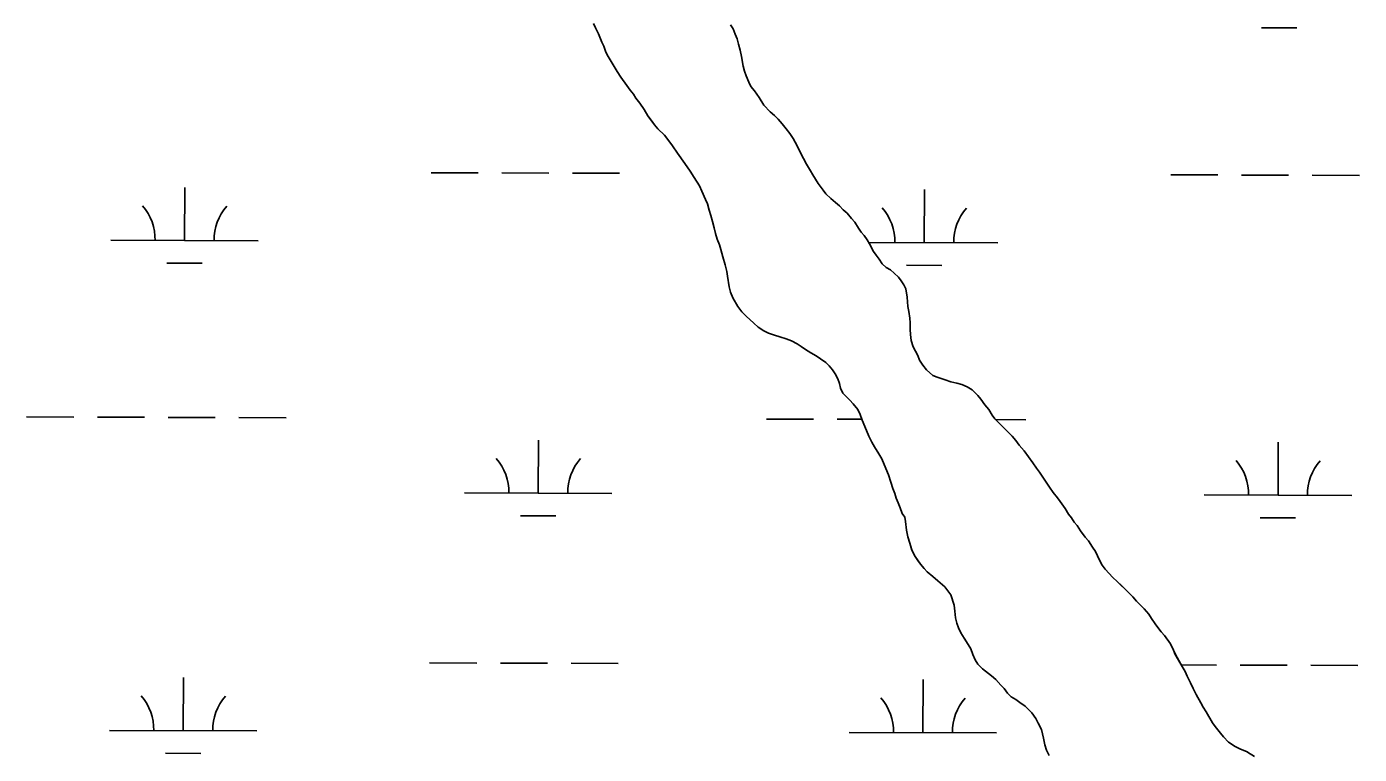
# Model space of a CAD drawing. Extents: x 3161514 to 3199414, y 831166 to 856601.
# Drawn here: x 3194188 to 3195092, y 849904 to 850398 of the extents above; entities that cross this region are included whole.
import ezdxf

# ---------------------------------------------------------------- set-up
doc = ezdxf.new("R2010")
doc.units = 0
for name, color, linetype in [('V-SITE-VEGE', 7, 'Continuous'), ('V-TOPO-SHOR', 7, 'Continuous'), ('V-WETL-SWMP', 7, 'Continuous')]:
    doc.layers.add(name, color=color, linetype=linetype)

msp = doc.modelspace()

# ---------------------------------------------------------------- linework, layer by layer
at = {"layer": 'V-SITE-VEGE'}
for points in [[(3194582.55, 850377.31), (3194581.09, 850380.19), (3194579.63, 850384.2), (3194578.33, 850386.92), (3194576.05, 850392.52), (3194574.1, 850396.68), (3194572.64, 850399.56)], [(3194665.56, 850398.64), (3194667.35, 850395.93), (3194668.81, 850392.4), (3194670.11, 850389.2), (3194671.1, 850385.68), (3194672.08, 850381.51), (3194673.07, 850377.18), (3194674.23, 850370.77), (3194675.05, 850367.24), (3194676.35, 850364.04), (3194678.14, 850359.71), (3194679.44, 850356.99), (3194681.87, 850353.96), (3194685.1, 850349.32), (3194688.34, 850344.21), (3194692.54, 850339.58), (3194695.44, 850337.19), (3194697.86, 850334.79), (3194700.61, 850331.6), (3194703.36, 850328.08), (3194705.94, 850325.04), (3194708.05, 850321.53), (3194710.81, 850316.57)], [(3194818.38, 849996.2), (3194817.87, 850000.69), (3194817.36, 850004.86), (3194815.08, 850011.91), (3194811.03, 850017.18), (3194806.36, 850021.33), (3194802.81, 850024.36), (3194799.1, 850027.39), (3194797, 850029.62), (3194794.42, 850032.66), (3194790.86, 850037.77), (3194788.74, 850042.26), (3194787.27, 850046.9), (3194785.96, 850051.23), (3194785.14, 850055.71), (3194784.46, 850061.49), (3194783.8, 850064.54), (3194782.18, 850067.09), (3194780.72, 850070.78), (3194779.42, 850074.3), (3194778.11, 850077.5), (3194777.13, 850080.54), (3194775.83, 850084.07), (3194774.36, 850088.39), (3194772.73, 850093.36), (3194769.96, 850100.24), (3194768.34, 850104.25), (3194766.23, 850107.45), (3194763.31, 850112.24), (3194761.53, 850115.44), (3194759.58, 850119.61), (3194757.79, 850123.45), (3194755.03, 850130.49), (3194753.56, 850134.34), (3194751.94, 850137.7), (3194748.87, 850141.53), (3194746.6, 850143.93), (3194741.92, 850148.71), (3194740.3, 850152.08), (3194739.48, 850155.28), (3194738.34, 850158.48), (3194736.71, 850161.84), (3194734.93, 850164.56), (3194732.67, 850167.28), (3194730.25, 850169.51), (3194726.71, 850172.06), (3194723.64, 850174.13), (3194720.1, 850176.03), (3194716.4, 850178.26), (3194713.5, 850180.49), (3194710.76, 850182.24), (3194706.9, 850184.14), (3194703.36, 850185.57), (3194699.18, 850186.99), (3194695.48, 850188.09), (3194691.46, 850189.35), (3194688.24, 850191.1), (3194684.38, 850193.48), (3194681.47, 850196.2), (3194676.15, 850200.98), (3194673.41, 850203.85), (3194670.5, 850207.53), (3194667.1, 850213.45), (3194665.63, 850217.29), (3194664.8, 850220.82), (3194663.48, 850228.2), (3194663.14, 850231.24), (3194661.99, 850235.89), (3194660.52, 850241.18), (3194659.04, 850246.3), (3194658.06, 850249.35), (3194656.6, 850253.19), (3194655.45, 850257.04), (3194654.47, 850260.88), (3194653.48, 850265.21), (3194652.17, 850269.38), (3194651.19, 850272.9), (3194650.04, 850277.23), (3194648.58, 850280.27), (3194646.14, 850285.87), (3194644.52, 850289.39), (3194640.95, 850295.15), (3194638.2, 850299.47), (3194634.64, 850304.58), (3194629.63, 850311.62), (3194626.23, 850316.57), (3194622.99, 850320.89), (3194620.73, 850323.92), (3194616.21, 850328.23), (3194614.11, 850330.95), (3194609.58, 850337.02), (3194606.99, 850341.34), (3194604.08, 850345.5), (3194601.33, 850349.01), (3194599.71, 850351.57), (3194597.61, 850354.45), (3194595.34, 850357.48), (3194591.3, 850363.24), (3194588.71, 850367.08), (3194586.76, 850370.43), (3194582.55, 850377.31)], [(3194710.81, 850316.57), (3194712.92, 850312.41), (3194715.19, 850308.09), (3194717.13, 850304.25), (3194719.89, 850299.61), (3194721.51, 850296.89), (3194725.07, 850290.97), (3194728.47, 850286.49), (3194730.41, 850284.1), (3194733.64, 850280.75), (3194736.86, 850278.04), (3194739.6, 850275.97), (3194742.02, 850273.25), (3194744.77, 850270.86), (3194747.67, 850267.35), (3194749.94, 850264.79), (3194752.52, 850260.8), (3194754.31, 850258.08), (3194756.4, 850255.68), (3194758.35, 850252.8), (3194759.97, 850250.08), (3194762.72, 850244.96), (3194764.34, 850242.4), (3194766.45, 850239.69), (3194768.55, 850236.49), (3194771.13, 850234.1), (3194774.19, 850232.35), (3194776.77, 850230.12), (3194779.52, 850227.4), (3194781.45, 850225.01), (3194783.23, 850222.29), (3194784.53, 850219.57), (3194785.53, 850213.8), (3194785.71, 850210.75), (3194786.05, 850207.54), (3194786.71, 850204.17), (3194787.37, 850199.53), (3194787.55, 850196.47), (3194787.58, 850191.82), (3194787.76, 850188.45), (3194788.26, 850184.44), (3194789.57, 850180.12), (3194791.19, 850177.24), (3194792.81, 850174.2), (3194793.95, 850171.16), (3194796.22, 850167.64), (3194798.65, 850164.6), (3194803, 850160.77), (3194805.9, 850159.51), (3194811.2, 850157.77), (3194815.22, 850156.51), (3194819.08, 850155.41), (3194822.62, 850154.63), (3194826.16, 850153.04), (3194829.54, 850150.97), (3194833.41, 850147.15), (3194835.51, 850144.59), (3194838.1, 850140.75), (3194840.85, 850137.56), (3194843.11, 850133.88), (3194844.89, 850131.32), (3194856.84, 850119.51), (3194859.26, 850116.64), (3194861.53, 850113.44), (3194864.76, 850109.6), (3194867.83, 850105.45), (3194870.74, 850101.45), (3194873.17, 850097.78), (3194875.27, 850095.06), (3194877.54, 850091.7), (3194880.29, 850087.55), (3194882.07, 850084.83), (3194884.66, 850081.31), (3194887.56, 850077.64), (3194889.34, 850075.08), (3194892.58, 850070.44), (3194895.01, 850066.6), (3194896.95, 850064.05), (3194898.89, 850061.17), (3194900.83, 850058.78), (3194903.1, 850055.26), (3194906.33, 850050.94), (3194908.43, 850048.39), (3194911.35, 850044.23), (3194913.29, 850041.19), (3194914.59, 850038.31), (3194916.05, 850035.27), (3194917.83, 850032.07), (3194919.94, 850029.19), (3194922.52, 850026.32), (3194924.78, 850023.76), (3194928.17, 850020.73), (3194935.59, 850013.39), (3194938.5, 850010.36), (3194941.08, 850007.49), (3194946.25, 850002.22), (3194949.48, 849998.71), (3194951.26, 849995.83), (3194953.85, 849992.15), (3194955.63, 849989.59), (3194957.89, 849986.72)], [(3194881.81, 849902.83), (3194880.03, 849906.35), (3194878.88, 849910.04), (3194877.89, 849914.53), (3194876.58, 849920.46), (3194874.47, 849924.78), (3194872.68, 849927.98), (3194870.1, 849931.66), (3194865.58, 849936.29), (3194861.87, 849938.83), (3194859.13, 849940.74), (3194856.07, 849942.65), (3194853.65, 849945.04), (3194851.22, 849948.24), (3194849.12, 849950.48), (3194845.57, 849954.31), (3194842.67, 849956.86), (3194836.54, 849961.48), (3194833.48, 849964.67), (3194831.53, 849967.71), (3194830.07, 849971.23), (3194828.6, 849975.24), (3194826.82, 849978.11), (3194824.07, 849982.43), (3194821.96, 849985.95), (3194820.34, 849989.47), (3194819.2, 849992.68), (3194818.38, 849996.2)], [(3194957.89, 849986.72), (3194959.99, 849984.32), (3194964.19, 849978.57), (3194966.31, 849974.25), (3194967.44, 849971.36), (3194972.15, 849963.21), (3194974.09, 849959.85), (3194975.55, 849956.64), (3194977.83, 849952.16), (3194979.61, 849948.16), (3194981.56, 849944.16), (3194984.8, 849938.56), (3194986.26, 849935.68), (3194988.37, 849932.32), (3194992.58, 849924.97), (3194994.52, 849922.41), (3194998.08, 849917.94), (3195000.18, 849915.38), (3195003.41, 849911.87), (3195008.08, 849908.84), (3195011.14, 849907.26), (3195016.29, 849905.2), (3195016.45, 849905.04), (3195021.12, 849902.02)]]:
    msp.add_lwpolyline(points, dxfattribs=at)
at = {"layer": 'V-TOPO-SHOR'}
for points in [[(3194572.64, 850399.56), (3194574.1, 850396.68), (3194576.05, 850392.52), (3194578.33, 850386.92), (3194579.63, 850384.2), (3194581.09, 850380.19), (3194582.55, 850377.31), (3194586.76, 850370.43), (3194588.71, 850367.08), (3194591.3, 850363.24), (3194595.34, 850357.48), (3194597.61, 850354.45), (3194599.71, 850351.57), (3194601.33, 850349.01), (3194604.08, 850345.5), (3194606.99, 850341.34), (3194609.58, 850337.02), (3194611.85, 850333.98), (3194614.11, 850330.95), (3194616.21, 850328.23), (3194620.73, 850323.92), (3194622.99, 850320.89), (3194626.23, 850316.57), (3194629.63, 850311.62), (3194634.64, 850304.58), (3194638.2, 850299.47), (3194640.95, 850295.15), (3194644.52, 850289.39), (3194646.14, 850285.87), (3194648.58, 850280.27), (3194650.04, 850277.23), (3194651.19, 850272.9), (3194652.17, 850269.38), (3194653.48, 850265.21), (3194654.47, 850260.88), (3194655.45, 850257.04), (3194656.6, 850253.19), (3194658.06, 850249.35), (3194659.04, 850246.3), (3194660.52, 850241.18), (3194661.99, 850235.89), (3194663.14, 850231.24), (3194663.48, 850228.2), (3194664.8, 850220.82), (3194665.63, 850217.29), (3194667.09, 850213.45), (3194670.5, 850207.53), (3194673.41, 850203.86), (3194676.15, 850200.98), (3194681.47, 850196.2), (3194684.38, 850193.48)], [(3194835.51, 850144.59), (3194833.41, 850147.15), (3194829.54, 850150.97), (3194826.16, 850153.04), (3194822.62, 850154.63), (3194819.08, 850155.41), (3194815.22, 850156.51), (3194811.2, 850157.77), (3194805.9, 850159.51), (3194803, 850160.77), (3194798.65, 850164.6), (3194796.22, 850167.64), (3194793.95, 850171.16), (3194792.81, 850174.2), (3194791.19, 850177.24), (3194789.57, 850180.12), (3194788.26, 850184.44), (3194787.76, 850188.45), (3194787.58, 850191.82), (3194787.55, 850196.47), (3194787.37, 850199.53), (3194786.71, 850204.17), (3194786.05, 850207.54), (3194785.71, 850210.75), (3194785.53, 850213.8), (3194784.53, 850219.57), (3194783.23, 850222.29), (3194781.45, 850225.01), (3194779.52, 850227.4), (3194776.77, 850230.12), (3194774.19, 850232.35), (3194771.13, 850234.1), (3194768.55, 850236.49), (3194766.45, 850239.69), (3194764.34, 850242.4), (3194762.72, 850244.96), (3194759.97, 850250.08), (3194758.35, 850252.8), (3194756.41, 850255.68), (3194754.31, 850258.08), (3194752.52, 850260.8), (3194749.94, 850264.79), (3194747.67, 850267.35), (3194744.77, 850270.86), (3194742.02, 850273.25), (3194739.6, 850275.97), (3194736.86, 850278.04), (3194733.64, 850280.75), (3194730.41, 850284.1), (3194728.47, 850286.49), (3194725.07, 850290.97), (3194721.51, 850296.89), (3194719.89, 850299.61), (3194717.13, 850304.25), (3194715.19, 850308.09), (3194712.92, 850312.41), (3194710.81, 850316.57), (3194708.05, 850321.53), (3194705.94, 850325.05), (3194703.36, 850328.08), (3194700.61, 850331.6), (3194697.86, 850334.79), (3194695.44, 850337.19), (3194692.54, 850339.58), (3194688.34, 850344.21), (3194685.1, 850349.32), (3194681.87, 850353.96), (3194679.44, 850356.99), (3194678.14, 850359.71), (3194676.35, 850364.04), (3194675.05, 850367.24), (3194674.23, 850370.77), (3194673.07, 850377.18), (3194672.08, 850381.51), (3194671.1, 850385.68), (3194670.11, 850389.2), (3194668.81, 850392.4), (3194667.35, 850395.93), (3194665.56, 850398.64)], [(3194684.38, 850193.48), (3194688.24, 850191.1), (3194691.46, 850189.35), (3194695.48, 850188.09), (3194699.18, 850186.99), (3194703.36, 850185.57), (3194706.9, 850184.14), (3194710.76, 850182.24), (3194713.5, 850180.49), (3194716.4, 850178.26), (3194720.1, 850176.03), (3194723.64, 850174.13), (3194726.71, 850172.06), (3194730.25, 850169.51), (3194732.67, 850167.28), (3194734.93, 850164.56), (3194736.71, 850161.84), (3194738.34, 850158.48), (3194739.48, 850155.28), (3194740.3, 850152.08), (3194741.92, 850148.71), (3194746.6, 850143.93), (3194748.87, 850141.53), (3194751.94, 850137.7), (3194753.56, 850134.34), (3194755.03, 850130.49), (3194757.79, 850123.45), (3194759.58, 850119.61), (3194761.53, 850115.44), (3194763.31, 850112.24), (3194766.23, 850107.44), (3194768.33, 850104.25), (3194769.96, 850100.24), (3194772.73, 850093.36), (3194774.36, 850088.39), (3194775.83, 850084.07), (3194777.13, 850080.54), (3194778.11, 850077.5), (3194779.42, 850074.3), (3194780.72, 850070.78), (3194782.18, 850067.09), (3194783.8, 850064.54), (3194784.46, 850061.49), (3194785.14, 850055.71), (3194785.96, 850051.23), (3194787.27, 850046.9), (3194788.74, 850042.26), (3194790.86, 850037.77), (3194792.64, 850035.22), (3194794.42, 850032.66), (3194797, 850029.62), (3194799.1, 850027.39), (3194802.81, 850024.36), (3194806.36, 850021.33), (3194811.03, 850017.18), (3194815.08, 850011.91), (3194817.36, 850004.86), (3194817.87, 850000.69), (3194818.37, 849996.2), (3194819.2, 849992.68), (3194820.34, 849989.47), (3194821.96, 849985.95), (3194824.07, 849982.43), (3194826.82, 849978.11), (3194828.6, 849975.24), (3194830.07, 849971.23), (3194831.53, 849967.71), (3194833.48, 849964.67), (3194836.54, 849961.48), (3194842.67, 849956.86), (3194845.57, 849954.31), (3194849.12, 849950.48), (3194851.22, 849948.24), (3194853.65, 849945.04), (3194856.07, 849942.65), (3194859.13, 849940.74), (3194861.87, 849938.83), (3194865.58, 849936.29), (3194870.1, 849931.66), (3194872.68, 849927.98), (3194874.46, 849924.78), (3194876.58, 849920.46), (3194877.89, 849914.53), (3194878.88, 849910.04), (3194880.03, 849906.35), (3194881.81, 849902.83)], [(3195021.12, 849902.02), (3195016.45, 849905.04), (3195016.29, 849905.2), (3195011.14, 849907.26), (3195008.08, 849908.84), (3195003.41, 849911.87), (3195000.18, 849915.38), (3194998.08, 849917.94), (3194994.52, 849922.41), (3194992.58, 849924.97), (3194988.37, 849932.32), (3194986.26, 849935.68), (3194984.8, 849938.56), (3194981.56, 849944.16), (3194979.61, 849948.16), (3194977.83, 849952.16), (3194975.55, 849956.64), (3194974.09, 849959.85), (3194972.15, 849963.21), (3194967.45, 849971.36), (3194966.31, 849974.25), (3194964.19, 849978.57), (3194959.99, 849984.32), (3194957.89, 849986.72), (3194955.63, 849989.59), (3194953.85, 849992.15), (3194951.26, 849995.83), (3194949.48, 849998.71), (3194946.25, 850002.22), (3194941.08, 850007.49), (3194938.5, 850010.36), (3194935.59, 850013.39), (3194930.59, 850018.34), (3194928.17, 850020.73), (3194924.78, 850023.76), (3194922.52, 850026.32), (3194919.94, 850029.19), (3194917.83, 850032.07), (3194916.05, 850035.27), (3194914.59, 850038.31), (3194913.29, 850041.19), (3194911.35, 850044.23), (3194908.43, 850048.39), (3194906.33, 850050.94), (3194903.1, 850055.26), (3194900.83, 850058.78), (3194898.89, 850061.17), (3194896.95, 850064.05), (3194895.01, 850066.6), (3194892.58, 850070.44), (3194889.35, 850075.08), (3194887.56, 850077.64), (3194884.66, 850081.31), (3194882.07, 850084.83), (3194880.29, 850087.55), (3194877.54, 850091.7), (3194875.27, 850095.06), (3194873.17, 850097.78), (3194870.74, 850101.45), (3194867.83, 850105.45), (3194864.76, 850109.6), (3194861.53, 850113.44), (3194859.26, 850116.64), (3194856.84, 850119.51), (3194854.25, 850122.07), (3194850.86, 850125.42), (3194848.12, 850128.13), (3194844.89, 850131.32), (3194843.11, 850133.88), (3194840.85, 850137.56), (3194838.1, 850140.75), (3194835.51, 850144.59)]]:
    msp.add_lwpolyline(points, dxfattribs=at)
at = {"layer": 'V-WETL-SWMP'}
for p, q in [((3195025.99, 850396.75), (3195049.99, 850396.68)), ((3194462.4, 850298.3), (3194494.4, 850298.22)), ((3194510.4, 850298.17), (3194542.4, 850298.08)), ((3194558.4, 850298.04), (3194590.4, 850297.95)), ((3194964.3, 850296.92), (3194996.3, 850296.83)), ((3195012.3, 850296.78), (3195044.3, 850296.7)), ((3195060.3, 850296.65), (3195092.3, 850296.56)), ((3194295.21, 850252.34), (3194295.3, 850288.34)), ((3194797.11, 850250.95), (3194797.21, 850286.95)), ((3194245.21, 850252.47), (3194345.21, 850252.2)), ((3194759.38, 850251.05), (3194847.11, 850250.81)), ((3194283.16, 850236.94), (3194307.16, 850236.87)), ((3194785.07, 850235.55), (3194809.07, 850235.48)), ((3194188.03, 850132.56), (3194220.03, 850132.47)), ((3194236.03, 850132.43), (3194268.03, 850132.34)), ((3194284.03, 850132.3), (3194316.03, 850132.21)), ((3194332.03, 850132.16), (3194364.03, 850132.07)), ((3194689.94, 850131.17), (3194721.94, 850131.09)), ((3194737.94, 850131.04), (3194754.83, 850130.99)), ((3194845.46, 850130.74), (3194865.94, 850130.69)), ((3194535.2, 850080.86), (3194535.3, 850116.86)), ((3195037.11, 850079.47), (3195037.21, 850115.47)), ((3194485.2, 850081), (3194585.2, 850080.72)), ((3194987.11, 850079.61), (3195087.11, 850079.33)), ((3194523.16, 850065.46), (3194547.16, 850065.4)), ((3195025.07, 850064.07), (3195049.07, 850064.01)), ((3194461.48, 849965.63), (3194493.48, 849965.54)), ((3194509.48, 849965.5), (3194541.48, 849965.41)), ((3194557.48, 849965.37), (3194589.48, 849965.28)), ((3194971.55, 849964.22), (3194995.38, 849964.16)), ((3195011.38, 849964.11), (3195043.38, 849964.02)), ((3195059.38, 849963.98), (3195091.38, 849963.89)), ((3194294.29, 849919.66), (3194294.39, 849955.66)), ((3194796.19, 849918.28), (3194796.29, 849954.28)), ((3194244.29, 849919.8), (3194344.29, 849919.52)), ((3194746.19, 849918.41), (3194846.19, 849918.14)), ((3194282.24, 849904.26), (3194306.24, 849904.2))]:
    msp.add_line(p, q, dxfattribs=at)
for points in [[(3194740.3, 850152.08), (3194739.48, 850155.28), (3194738.34, 850158.48), (3194736.71, 850161.84), (3194734.93, 850164.56), (3194732.67, 850167.28), (3194730.25, 850169.51), (3194726.71, 850172.06), (3194723.65, 850174.13), (3194720.1, 850176.03), (3194716.4, 850178.26), (3194713.5, 850180.49), (3194710.76, 850182.24), (3194706.9, 850184.14), (3194703.36, 850185.57), (3194699.18, 850186.99), (3194695.48, 850188.09), (3194691.46, 850189.35), (3194688.24, 850191.1), (3194684.38, 850193.49), (3194681.47, 850196.2), (3194676.15, 850200.98), (3194673.41, 850203.86), (3194670.5, 850207.53), (3194667.09, 850213.45), (3194665.63, 850217.29), (3194664.8, 850220.82), (3194663.48, 850228.19), (3194663.14, 850231.24), (3194661.99, 850235.89), (3194660.52, 850241.18), (3194659.04, 850246.3), (3194658.06, 850249.35), (3194656.6, 850253.19), (3194655.45, 850257.04), (3194654.47, 850260.88), (3194653.48, 850265.21), (3194652.17, 850269.38), (3194651.19, 850272.9), (3194650.04, 850277.23), (3194648.58, 850280.27), (3194646.14, 850285.87), (3194644.52, 850289.39), (3194640.95, 850295.15), (3194638.2, 850299.47), (3194634.64, 850304.58), (3194629.63, 850311.62), (3194626.23, 850316.57), (3194622.99, 850320.89), (3194620.73, 850323.92), (3194616.21, 850328.23), (3194614.11, 850330.95), (3194609.58, 850337.02), (3194606.99, 850341.34), (3194604.08, 850345.5), (3194601.33, 850349.01), (3194599.71, 850351.57), (3194597.61, 850354.45), (3194595.34, 850357.48), (3194591.3, 850363.24), (3194588.71, 850367.08), (3194586.77, 850370.43), (3194582.55, 850377.31), (3194581.09, 850380.19), (3194579.63, 850384.2), (3194578.33, 850386.92), (3194576.05, 850392.52), (3194574.1, 850396.68), (3194572.64, 850399.56)], [(3194665.56, 850398.64), (3194667.35, 850395.93), (3194668.81, 850392.4), (3194670.11, 850389.2), (3194671.1, 850385.68), (3194672.08, 850381.51), (3194673.07, 850377.18), (3194674.23, 850370.77), (3194675.05, 850367.24), (3194676.35, 850364.04), (3194678.14, 850359.72), (3194679.44, 850356.99), (3194681.87, 850353.96), (3194685.1, 850349.32), (3194688.34, 850344.21), (3194692.54, 850339.58), (3194695.44, 850337.19), (3194697.86, 850334.79), (3194700.61, 850331.6), (3194703.36, 850328.08), (3194705.94, 850325.05), (3194708.05, 850321.53), (3194710.81, 850316.57), (3194712.91, 850312.41), (3194715.19, 850308.09), (3194717.13, 850304.25), (3194719.89, 850299.61), (3194721.51, 850296.89), (3194725.07, 850290.97), (3194728.47, 850286.5), (3194730.41, 850284.1), (3194733.64, 850280.75), (3194736.86, 850278.04), (3194739.6, 850275.97), (3194742.02, 850273.25), (3194744.77, 850270.86), (3194747.67, 850267.35), (3194749.94, 850264.79), (3194752.52, 850260.79), (3194754.31, 850258.08), (3194756.41, 850255.68), (3194758.35, 850252.8), (3194759.97, 850250.08), (3194762.73, 850244.96), (3194764.34, 850242.4), (3194766.45, 850239.69), (3194768.55, 850236.49), (3194771.13, 850234.1), (3194774.19, 850232.35), (3194776.77, 850230.12), (3194779.52, 850227.4), (3194781.45, 850225.01), (3194783.23, 850222.29), (3194784.53, 850219.57), (3194785.53, 850213.8), (3194785.71, 850210.75), (3194786.05, 850207.54), (3194786.71, 850204.17), (3194787.38, 850199.52), (3194787.55, 850196.48), (3194787.58, 850191.82), (3194787.76, 850188.45), (3194788.26, 850184.44), (3194789.57, 850180.12)], [(3194789.57, 850180.12), (3194791.19, 850177.24), (3194792.81, 850174.2), (3194793.96, 850171.16), (3194796.22, 850167.64), (3194798.65, 850164.6), (3194803, 850160.77), (3194805.9, 850159.51), (3194811.2, 850157.77), (3194815.22, 850156.51), (3194819.08, 850155.41), (3194822.62, 850154.63), (3194826.16, 850153.04), (3194829.54, 850150.97), (3194833.41, 850147.14), (3194835.51, 850144.59), (3194838.1, 850140.75), (3194840.85, 850137.56), (3194843.11, 850133.88), (3194844.89, 850131.32), (3194856.84, 850119.51), (3194859.26, 850116.64), (3194861.52, 850113.44), (3194864.76, 850109.61), (3194867.83, 850105.45), (3194870.74, 850101.46), (3194873.17, 850097.78), (3194875.27, 850095.06), (3194877.54, 850091.7), (3194880.29, 850087.55), (3194882.07, 850084.83), (3194884.66, 850081.31), (3194887.56, 850077.64), (3194889.35, 850075.08), (3194892.58, 850070.44), (3194895.01, 850066.61), (3194896.95, 850064.05), (3194898.89, 850061.17), (3194900.83, 850058.78), (3194903.1, 850055.26), (3194906.33, 850050.94), (3194908.43, 850048.39), (3194911.35, 850044.23), (3194913.29, 850041.19), (3194914.59, 850038.31), (3194916.05, 850035.27), (3194917.83, 850032.07), (3194919.94, 850029.19), (3194922.52, 850026.32), (3194924.78, 850023.76), (3194928.17, 850020.73), (3194935.59, 850013.39), (3194938.5, 850010.36), (3194941.08, 850007.48), (3194946.25, 850002.22), (3194949.48, 849998.71), (3194951.26, 849995.83), (3194953.85, 849992.15), (3194955.63, 849989.59), (3194957.89, 849986.72), (3194959.99, 849984.32), (3194964.2, 849978.57), (3194966.31, 849974.25), (3194967.45, 849971.36), (3194972.15, 849963.21), (3194974.09, 849959.85), (3194975.55, 849956.65), (3194977.83, 849952.16), (3194979.61, 849948.16), (3194981.56, 849944.16), (3194984.8, 849938.56), (3194986.26, 849935.68), (3194988.37, 849932.32), (3194992.58, 849924.96), (3194994.52, 849922.41), (3194998.08, 849917.93), (3195000.18, 849915.38), (3195003.41, 849911.87), (3195008.08, 849908.84), (3195011.14, 849907.26), (3195016.29, 849905.2), (3195016.45, 849905.04), (3195021.12, 849902.02)], [(3194881.81, 849902.83), (3194880.03, 849906.35), (3194878.88, 849910.04), (3194877.89, 849914.53), (3194876.58, 849920.46), (3194874.47, 849924.78), (3194872.68, 849927.98), (3194870.09, 849931.66), (3194865.57, 849936.29), (3194861.87, 849938.83), (3194859.13, 849940.74), (3194856.07, 849942.65), (3194853.65, 849945.04), (3194851.22, 849948.24), (3194849.12, 849950.47), (3194845.57, 849954.31), (3194842.67, 849956.86), (3194836.54, 849961.48), (3194833.48, 849964.67), (3194831.53, 849967.71), (3194830.07, 849971.23), (3194828.6, 849975.23), (3194826.82, 849978.11), (3194824.07, 849982.43), (3194821.96, 849985.95), (3194820.34, 849989.47), (3194819.2, 849992.68), (3194818.37, 849996.2), (3194817.87, 850000.69), (3194817.36, 850004.86), (3194815.08, 850011.91), (3194811.03, 850017.18), (3194806.36, 850021.33), (3194802.81, 850024.36), (3194799.1, 850027.39), (3194797, 850029.62), (3194794.42, 850032.66), (3194790.86, 850037.77), (3194788.74, 850042.25), (3194787.27, 850046.9), (3194785.96, 850051.23), (3194785.14, 850055.71), (3194784.46, 850061.49), (3194783.8, 850064.53), (3194782.19, 850067.09), (3194780.72, 850070.78), (3194779.42, 850074.3), (3194778.11, 850077.5), (3194777.13, 850080.55), (3194775.83, 850084.07), (3194774.36, 850088.39), (3194772.73, 850093.36), (3194769.96, 850100.24), (3194768.33, 850104.25), (3194766.23, 850107.45), (3194763.31, 850112.24), (3194761.53, 850115.44), (3194759.58, 850119.6), (3194757.79, 850123.45), (3194755.03, 850130.49), (3194753.56, 850134.34), (3194751.94, 850137.7), (3194748.87, 850141.53), (3194746.6, 850143.93), (3194741.92, 850148.71), (3194740.3, 850152.08)]]:
    msp.add_lwpolyline(points, dxfattribs=at)
for centre, start, end in [((3194239.96, 850252.96), 359.06989, 40.61354), ((3194350.45, 850252.66), 139.06988, 180.61354), ((3194741.87, 850251.58), 359.06989, 40.61354), ((3194852.36, 850251.27), 139.06988, 180.61354), ((3194479.96, 850081.49), 359.06989, 40.61354), ((3194590.45, 850081.18), 139.06988, 180.61354), ((3194981.87, 850080.1), 359.06989, 40.61354), ((3195092.35, 850079.79), 139.06988, 180.61354), ((3194239.05, 849920.29), 359.06989, 40.61354), ((3194349.53, 849919.98), 139.06988, 180.61354), ((3194740.95, 849918.9), 359.06989, 40.61354), ((3194851.44, 849918.6), 139.06988, 180.61354)]:
    msp.add_arc(centre, 35.25, start, end, dxfattribs=at)

doc.saveas('drawing.dxf')
